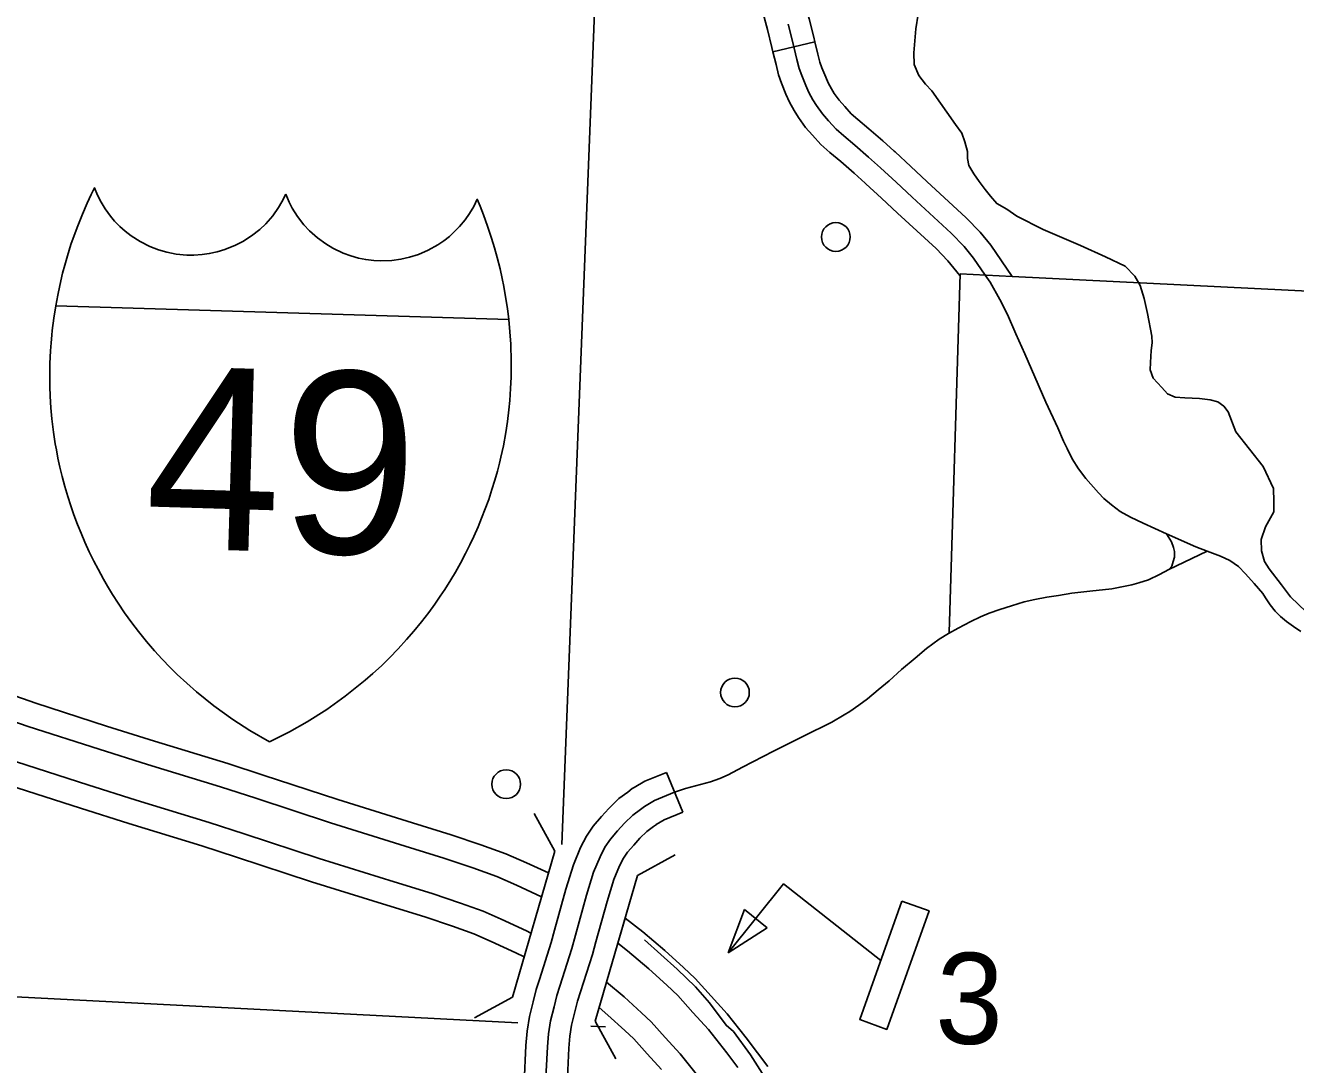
# Model space of a CAD drawing. Extents: x 653372 to 905732, y 627442 to 787275.
# Drawn here: x 666917 to 671338, y 759144 to 762760 of the extents above; entities that cross this region are included whole.
import ezdxf

# ---------------------------------------------------------------- set-up
doc = ezdxf.new("R2010")
doc.units = 0
for name, color, linetype in [('19', 7, 'Continuous'), ('23', 7, 'Continuous'), ('31', 7, 'Continuous'), ('33', 7, 'Continuous'), ('34', 7, 'Continuous'), ('35', 7, 'Continuous'), ('39', 7, 'Continuous'), ('5', 7, 'Continuous'), ('51', 7, 'Continuous'), ('56', 7, 'Continuous'), ('6', 7, 'Continuous')]:
    doc.layers.add(name, color=color, linetype=linetype)

msp = doc.modelspace()

# ---------------------------------------------------------------- linework, layer by layer
at = {"layer": '19'}
for points in [[(666857.2, 760434.4), (666954.2, 760401), (667199.9, 760321.8), (667367.1, 760268.8), (667621.6, 760190.9), (667745.1, 760151.2), (668004.8, 760065.8), (668264.2, 759984.9), (668399.3, 759943.1), (668502, 759908.5), (668589.8, 759877.4), (668661.6, 759845.5), (668737.9, 759810.8)], [(668713.5, 759727.1), (668626.7, 759767.9), (668558.3, 759798.4), (668474.2, 759828.1), (668373.2, 759862.2), (668238.9, 759903.7), (667978.9, 759984.8), (667718.8, 760070.4), (667596.1, 760109.8), (667341.8, 760187.7), (667174, 760240.8), (666927.3, 760320.4), (666829.9, 760353.9)], [(666886.2, 760197), (667134.5, 760117), (667303.2, 760063.6), (667557.2, 759985.8), (667678.6, 759946.7), (667939.2, 759861), (668200.4, 759779.6), (668333.2, 759738.5), (668431.7, 759705.3), (668510.1, 759677.6), (668573.4, 759649.4), (668661.5, 759609.4), (668676.9, 759601.3)], [(668652.7, 759518.1), (668624.2, 759533), (668538.6, 759571.8), (668478.6, 759598.6), (668404, 759624.9), (668307.1, 759657.6), (668175.2, 759698.4), (667913.3, 759780.1), (667652.3, 759865.9), (667531.7, 759904.7), (667277.9, 759982.4), (667108.6, 760036), (666859.3, 760116.4)], [(668979, 759565.7), (669004.6, 759653.5), (669066.6, 759605.3), (669142.8, 759541.2), (669207.5, 759481.9), (669248.9, 759443.1), (669303.8, 759382.3), (669360, 759320.2), (669426.2, 759236.9), (669465.3, 759184.9), (669501.4, 759136.9)], [(669397.4, 759133.8), (669358.9, 759184.9), (669295.2, 759265.2), (669240.8, 759325.3), (669188.2, 759383.5), (669149.8, 759419.5), (669086.7, 759477.3), (669013.1, 759539.2), (668979, 759565.7)], [(669131.1, 759126.1), (669081.3, 759181.1), (669034.6, 759232.8), (669003.6, 759261.8), (668944.8, 759315.7), (668913.8, 759341.8), (668939.8, 759431)], [(668939.8, 759431), (669000.9, 759379.6), (669061.4, 759324.2), (669095.3, 759292.4), (669144.4, 759238.1), (669196, 759181.1), (669256, 759105.4)]]:
    msp.add_lwpolyline(points, dxfattribs=at)
at = {"layer": '23'}
for points in [[(667023.1, 761784), (667030, 761821.5), (667036.9, 761854.6), (667047, 761897.3), (667054.4, 761925.1), (667063.8, 761958.1), (667075.9, 761996.9), (667087, 762029.2), (667099.3, 762062.5), (667115.6, 762103.4), (667132.2, 762141.7), (667146, 762171.5), (667157.4, 762194.9), (667168.2, 762169), (667180.9, 762144.2), (667194.9, 762121.3), (667213.4, 762095.9), (667228, 762078.7), (667246.2, 762060), (667264.7, 762043.6), (667284.9, 762028), (667316.9, 762007.4), (667350, 761990.8), (667380.1, 761979.1), (667409.8, 761970.5), (667441.9, 761964.2), (667479.2, 761960.6), (667503.9, 761960.3), (667532.1, 761962.1), (667557.4, 761965.7), (667584.6, 761971.5), (667611.9, 761979.7), (667648.9, 761994.6), (667674.5, 762008), (667704.3, 762027), (667733, 762049.8), (667754.1, 762069.8), (667778.3, 762097.5), (667798.4, 762125.7), (667810.3, 762145.7), (667823.6, 762171.9)], [(667823.6, 762171.9), (667835.2, 762144.9), (667845.9, 762124.3), (667864.3, 762094.9), (667886.8, 762065.9), (667906.6, 762044.6), (667934, 762020.1), (667962.6, 761999.3), (667987.3, 761984.4), (668023.3, 761967.3), (668050.2, 761957.5), (668076.9, 761950.1), (668101.9, 761945), (668130, 761941.5), (668154.6, 761940.3), (668192.1, 761941.7), (668224.5, 761946), (668254.7, 761952.8), (668285.4, 761962.7), (668319.4, 761977.3), (668352.7, 761995.9), (668373.7, 762010.3), (668393.2, 762025.6), (668412.5, 762043.2), (668428.1, 762059.5), (668448.1, 762083.7), (668463.4, 762105.7), (668477.6, 762129.6), (668490, 762154.9), (668500, 762130.8), (668511.9, 762100.3), (668526.2, 762061.1), (668540, 762019.3), (668550.3, 761985.3), (668559.3, 761952.3), (668569.2, 761912.9), (668576.6, 761879.4), (668582.2, 761851.2), (668589.8, 761808), (668594.7, 761774.5), (668599.3, 761736.6)], [(667766.4, 760267.2), (667698.4, 760306.1), (667638.8, 760344.5), (667573.2, 760391.7), (667512.3, 760440.8), (667445.8, 760501), (667421.1, 760525.4), (667393, 760554.6), (667367, 760583.2), (667338.6, 760616.2), (667310.8, 760650.6), (667287.6, 760681), (667262.5, 760715.7), (667239.8, 760749.2), (667220.2, 760779.9), (667203, 760808.3), (667188.8, 760832.8), (667170.1, 760867.1), (667155.6, 760895.1), (667139.7, 760927.8), (667124.3, 760961.6), (667110.9, 760992.9), (667098.9, 761023), (667086.3, 761056.8), (667075.4, 761088.1), (667065, 761120.7), (667055, 761154.8), (667045.6, 761189.6), (667037.6, 761222.9), (667030.7, 761254.4), (667025.2, 761282.6), (667021.5, 761303.4), (667015.2, 761343.8), (667009.4, 761390.3), (667005.7, 761429.1), (667003.3, 761469.9), (667002.2, 761502.9), (667001.9, 761544.7), (667002.7, 761583.7), (667004.8, 761627), (667006.8, 761655.5), (667009.2, 761681.6), (667011, 761698.1), (667016.3, 761740.6), (667023, 761784)], [(667023.1, 761784), (668599.3, 761736.6)], [(668599.3, 761736.6), (667023.1, 761784)], [(668599.4, 761736.6), (668603.5, 761692.9), (668606.3, 761650.2), (668607, 761633.7), (668607.8, 761607.4), (668608.2, 761578.8), (668607.7, 761535.5), (668606.1, 761496.5), (668603.3, 761454.8), (668600.2, 761421.9), (668595.4, 761381.3), (668589.4, 761342.9), (668580.8, 761296.8), (668572.1, 761256.8), (668567.1, 761236.3), (668559.9, 761208.5), (668551.2, 761177.5), (668541.2, 761144.7), (668529.8, 761110.5), (668517.7, 761077.1), (668505.3, 761045.1), (668492.6, 761014.6), (668478, 760981.6), (668464.2, 760952.2), (668449, 760921.8), (668431.6, 760889), (668413.7, 760857.3), (668397.6, 760830.2), (668376.8, 760797.1), (668361.2, 760773.5), (668342.3, 760746.2), (668320.9, 760716.8), (668296.2, 760684.7), (668269.2, 760651.5), (668244.2, 760622.6), (668214.4, 760589.9), (668184, 760558.6), (668156.3, 760531.7), (668126.6, 760504.2), (668100.4, 760481.3), (668030.4, 760425.2), (667966.6, 760379.8), (667898.4, 760336.7), (667836.5, 760302), (667766.4, 760267.2)]]:
    msp.add_lwpolyline(points, dxfattribs=at)
at = {"layer": '31'}
for p, q in [((669519.2, 762667.4), (669664.9, 762702.8)), ((669940.5, 762322.5), (669940.5, 762322.5)), ((670351.9, 761886.1), (670170.1, 761895.1)), ((669148.4, 760160.5), (669204.9, 760021.6))]:
    msp.add_line(p, q, dxfattribs=at)
for points in [[(669664.9, 762702.8), (669661.1, 762718.8), (669644.8, 762782.8), (669629.4, 762841.6), (669614.5, 762891.3), (669601.1, 762938.8), (669588.9, 762973.5), (669574, 763012.1), (669554, 763053.3), (669533.9, 763090.7), (669511.5, 763124.1), (669486.1, 763156.8), (669457.1, 763188.3), (669430.6, 763213)], [(669519.2, 762667.4), (669515.5, 762682.6), (669499.6, 762745.3), (669485, 762801), (669470.5, 762849.3), (669458, 762893.5), (669448.1, 762921.7), (669436.3, 762952.1), (669420.3, 762985.1), (669405.2, 763013.3), (669389.9, 763036.1), (669371.5, 763059.8), (669350.6, 763082.5), (669328.2, 763103.4)], [(670258.1, 761890.3), (670217, 761950), (670184.1, 761989.9), (670139.4, 762036.7), (670003.8, 762161.7), (669947.5, 762213.9), (669893.4, 762264), (669851.4, 762301.8), (669803.6, 762343.3), (669766.2, 762375), (669738.8, 762398.6), (669712.8, 762428.1), (669691.4, 762452.1), (669670.1, 762481.4), (669658.1, 762500.9), (669643.9, 762526.5), (669633.4, 762550.1), (669619.5, 762585.3), (669610.7, 762610.1), (669602.7, 762641.6), (669588.3, 762700.7), (669572.2, 762764)], [(669840.1, 762211), (669801.7, 762245.6), (669754.8, 762286.4), (669717.6, 762317.9), (669686, 762345.1), (669656.7, 762378.3), (669632.9, 762405), (669607.7, 762439.8), (669593.4, 762463.1), (669576.8, 762493), (669564.3, 762521), (669549.3, 762558.9), (669538.9, 762588.2), (669529.9, 762623.5), (669519.2, 762667.4)], [(669664.9, 762702.8), (669675.4, 762659.7), (669682.5, 762631.9), (669689.7, 762611.6), (669702.6, 762579.2), (669711.1, 762560), (669722.9, 762538.8), (669732.5, 762523.1), (669749.9, 762499.1), (669768.9, 762477.9), (669791.6, 762452.1), (669814.9, 762432), (669852.4, 762400.3), (669901.1, 762358), (669940.5, 762322.5)], [(669940.5, 762322.5), (669943.9, 762319.4), (669998.5, 762268.9), (670054.7, 762216.8), (670192, 762090.3), (670240.2, 762039.7), (670277, 761995.2), (670351.9, 761886.1)], [(670169.9, 761889.3), (670128, 761940.1), (670086.8, 761983.2), (669952.9, 762106.6), (669896.5, 762158.9), (669842.8, 762208.6), (669840.1, 762211)], [(669036.1, 760107.8), (669073.7, 760130.2), (669148.4, 760160.5)], [(668758.7, 759611.5), (668798.3, 759753.8), (668824.4, 759838.9), (668849.3, 759898.5), (668869.7, 759938.3), (668893.9, 759973.8), (668922.1, 760006.4), (668948.2, 760035.3), (668983.1, 760069.1), (669013.5, 760091.6), (669029.4, 760103.8), (669036.1, 760107.8)], [(668728, 759076.6), (668734.3, 759205.6), (668738, 759250.9), (668745, 759296.2), (668757.6, 759344.4), (668767, 759384.5), (668777.8, 759417), (668818.7, 759547.5), (668870.3, 759732.8), (668895, 759813.4), (668917.4, 759866.9), (668934.3, 759899.9), (668953.5, 759928), (668978.3, 759956.8), (669002.2, 759983.2), (669031.7, 760011.8), (669058.6, 760031.7), (669071.5, 760041.6), (669107.2, 760062.8), (669176.6, 760091.1)], [(669204.9, 760021.6), (669140.7, 759995.5), (669112.8, 759978.9)], [(669112.8, 759978.9), (669113.7, 759979.4), (669103.8, 759971.8), (669080.3, 759954.4), (669056.1, 759931), (669034.5, 759907.1), (669013.1, 759882.3), (668998.9, 759861.5), (668985.5, 759835.3), (668965.7, 759787.9), (668942.3, 759711.7), (668903.2, 759571.3)], [(668653.1, 759080.3), (668659.4, 759210.5), (668663.5, 759259.7), (668671.4, 759311.4), (668684.8, 759362.5), (668694.8, 759404.9), (668706.4, 759440), (668746.8, 759568.8), (668758.7, 759611.5)], [(668903.2, 759571.3), (668890.6, 759526.2), (668839.3, 759364.1), (668818.5, 759281), (668812.6, 759242.1), (668809.1, 759200.7), (668802.9, 759073)]]:
    msp.add_lwpolyline(points, dxfattribs=at)
at = {"layer": '33'}
for points in [[(670888.6, 760990), (670807.6, 761027.1), (670763.5, 761048.8), (670728.1, 761068.2), (670696.9, 761091.5), (670671.1, 761113.3), (670652, 761132.9), (670608.3, 761183.1), (670582.8, 761216.4), (670560.8, 761251.7), (670542.9, 761287.5), (670530.8, 761313), (670511.1, 761359.4), (670468.3, 761448.9), (670418.8, 761563.1), (670395.4, 761616.7), (670364.9, 761686.2), (670335.7, 761754.3), (670308.8, 761805.6), (670275.3, 761865.8), (670258.1, 761890.3)], [(671356, 760650.5), (671330.4, 760667.9), (671306, 760685.2), (671285.8, 760702.4), (671266.8, 760721.4), (671249.7, 760743.8), (671233.8, 760768), (671224.2, 760783.1), (671194.1, 760817.8), (671164.2, 760850.8), (671139.5, 760876.3), (671108.7, 760898), (671077.2, 760913.2), (671030.2, 760930), (670991, 760944.8), (670888.6, 760990)]]:
    msp.add_lwpolyline(points, dxfattribs=at)
at = {"layer": '34'}
for points in [[(670888.6, 760990), (670906.5, 760963.2), (670913.5, 760943.5), (670916.9, 760929.6), (670916.3, 760909.6), (670912.5, 760894), (670906.8, 760878), (670896.9, 760866.4)], [(669176.6, 760091.1), (669215.3, 760104.2), (669267.1, 760118.3), (669301.6, 760127.3), (669334.3, 760139.6), (669362.7, 760151.6), (669413, 760178.2), (669521.2, 760233.9), (669624.9, 760286.5), (669724.3, 760335.1), (669767.4, 760360.5), (669787.1, 760372.7), (669818.2, 760394.6), (669847.8, 760416.1), (669884.9, 760447.3), (669923, 760479.5), (669966.8, 760518.4), (670014.1, 760558.3), (670053.1, 760591), (670097.4, 760623.9), (670129.9, 760643.8), (670163.3, 760662.8), (670207.7, 760685.3), (670241.9, 760701.4), (670271.6, 760714.2), (670309.1, 760727.8), (670348.9, 760740.4), (670393.6, 760753.8), (670430.9, 760762.2), (670472.3, 760770), (670513.4, 760776.3), (670558.8, 760783.5), (670631.9, 760791.8), (670665.7, 760795.5), (670698.2, 760798.9), (670727.4, 760805.1), (670767.6, 760813.4), (670792.3, 760820.1), (670825.9, 760830.5), (670864.1, 760849.3), (670896.9, 760866.4), (671030.2, 760930)]]:
    msp.add_lwpolyline(points, dxfattribs=at)
at = {"layer": '35'}
msp.add_lwpolyline([(670024.4, 762798.5), (670016.8, 762748), (670009.5, 762664.8), (670010.7, 762623.7), (670026.4, 762585.7), (670049.7, 762554.8), (670072, 762532.4), (670154.2, 762414.7), (670176.3, 762385), (670187.4, 762354.5), (670196.1, 762320.4), (670196.6, 762296.2), (670200.7, 762271.9), (670217.9, 762243.6), (670236.5, 762216.4), (670257.4, 762189.2), (670276, 762165.7), (670298.2, 762139.6), (670332.7, 762120.5), (670368.2, 762096.5), (670459.8, 762049), (670589.9, 761994.3), (670676.3, 761954.7), (670745.4, 761922.4), (670778.2, 761887.6), (670797.7, 761854.4), (670810.9, 761809.3), (670822.6, 761756.9), (670838.3, 761677.9), (670838.8, 761654.9), (670835.6, 761628.4), (670833.2, 761586.2), (670832.4, 761560.8), (670842.4, 761532.7), (670872.8, 761499.2), (670892.7, 761478), (670919, 761466.4), (670952.7, 761464.2), (671003.4, 761461.4), (671040.7, 761456.7), (671067.1, 761449.8), (671088.4, 761434.7), (671103.5, 761414.9), (671130.1, 761345.9), (671225.5, 761224.6), (671260.7, 761148.6), (671262.9, 761102.6), (671261.9, 761067.6), (671233.7, 761015.3), (671217.9, 760971.1), (671219.9, 760931), (671229.8, 760894.6), (671246.1, 760869.1), (671289, 760812.7), (671320.4, 760770.8), (671374.7, 760719.7)], dxfattribs=at)
at = {"layer": '39'}
for p, q in [((668759.7, 759885.8), (668612.1, 759378.8)), ((669047.8, 759801.9), (668900.2, 759294.9))]:
    msp.add_line(p, q, dxfattribs=at)
for points in [[(668759.7, 759885.8), (668687.5, 760017.2)], [(669179.2, 759874.1), (669047.8, 759801.9)], [(668480.6, 759306.6), (668612.1, 759378.8)], [(668900.2, 759294.9), (668972.4, 759163.5)]]:
    msp.add_lwpolyline(points, dxfattribs=at)
at = {"layer": '5'}
for points in [[(668916.1, 763280.3), (668784.2, 759910)], [(668631.2, 759288.8), (664775.3, 759488.5)], [(668935.8, 759275), (668884.9, 759277.1)]]:
    msp.add_lwpolyline(points, dxfattribs=at)
at = {"layer": '56'}
for p, q in [((669363.8, 759532.3), (669419.8, 759683.6)), ((669419.8, 759683.6), (669499.3, 759619.7)), ((669499.3, 759619.7), (669363.8, 759532.3))]:
    msp.add_line(p, q, dxfattribs=at)
msp.add_lwpolyline([(669894.6, 759506), (669556.3, 759772.3), (669363.8, 759532.3)], dxfattribs=at)
msp.add_lwpolyline([(669968.2, 759712), (670062.4, 759678.3), (669915.2, 759266.3), (669821, 759300)], close=True, dxfattribs=at)
for centre in [(669738, 762023.5), (669386.8, 760438.5), (668590.7, 760119.3)]:
    msp.add_circle(centre, 50, dxfattribs=at)
at = {"layer": '6'}
for points in [[(670351.9, 761886.1), (671546.6, 761827.2), (671601, 763125.3), (672884.7, 763061.8), (672838.5, 761741.2), (673505.9, 761695.3), (673442.9, 759621)], [(670132.4, 760647.2), (670170.1, 761895.1)], [(669991.8, 757442), (669998.9, 757948.9), (669844.2, 757950.3), (669906.8, 758052), (669800.8, 758314.9), (669749, 758570.8), (669707, 758693.3), (669632.3, 758877.6), (669441, 759177.8), (669381.5, 759258.7), (669356.1, 759280.8), (669298.3, 759358.6), (669249.9, 759414.4), (669186.2, 759475.9), (669072.3, 759577.3)]]:
    msp.add_lwpolyline(points, dxfattribs=at)

# ---------------------------------------------------------------- texts
at = {"layer": '19'}
msp.add_text('49', height=633.6, rotation=358.28, dxfattribs=at).set_placement((667329.1, 760942.5))
at = {"layer": '51'}
msp.add_text('49', height=633.6, rotation=358.28, dxfattribs=at).set_placement((667329.1, 760942.5))
at = {"layer": '56'}
msp.add_text('3', height=316.8, rotation=358.28, dxfattribs=at).set_placement((670081.1, 759219.3))

doc.saveas('drawing.dxf')
